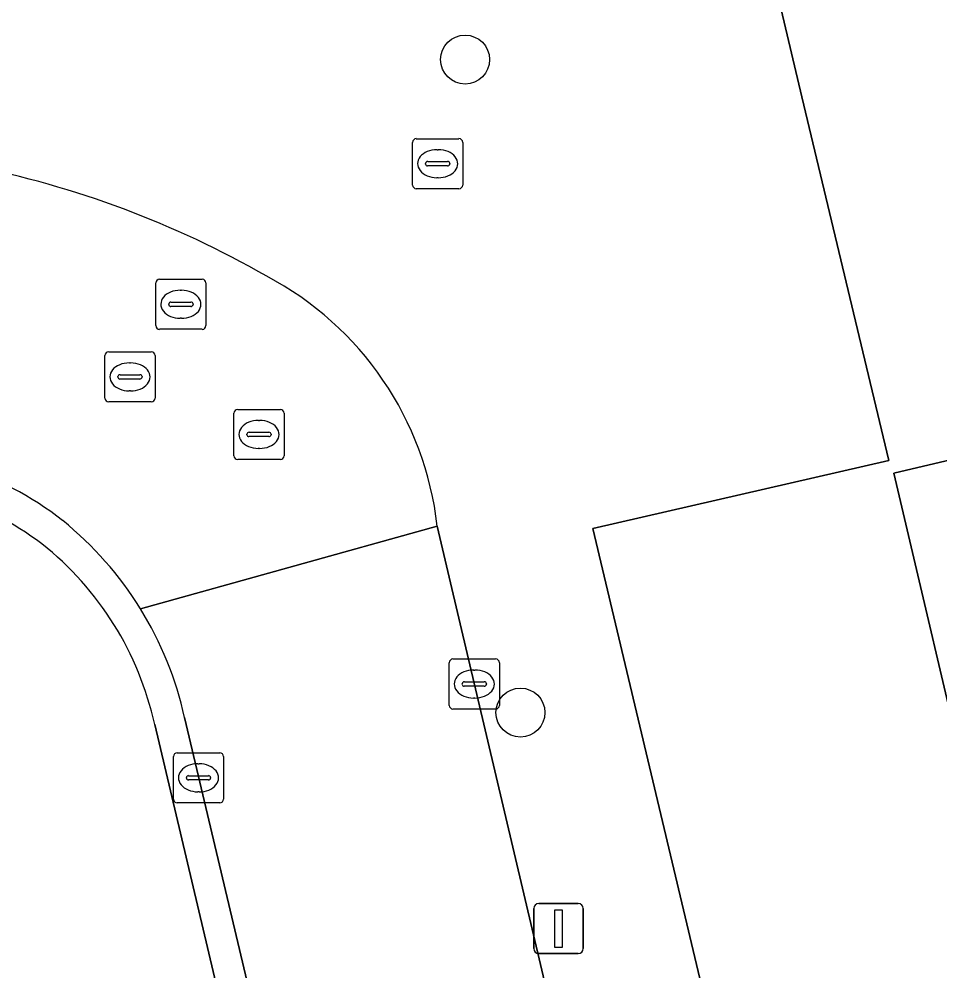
# Model space of a CAD drawing. Extents: x 157648 to 158502, y 379212 to 380938.
# Drawn here: x 158309.27 to 158327.67, y 380590.04 to 380609.05 of the extents above; entities that cross this region are included whole.
import ezdxf

# ---------------------------------------------------------------- set-up
doc = ezdxf.new("R2010")
doc.units = 0
for name, color, linetype in [('IMGEO_Boom', 7, 'Continuous'), ('IMGEO_Erf', 7, 'Continuous'), ('IMGEO_Kolk', 7, 'Continuous'), ('IMGEO_Lichtmast', 7, 'Continuous'), ('IMGEO_Pand', 7, 'Continuous'), ('IMGEO_Rijbaan_lokaal_open', 7, 'Continuous'), ('IMGEO_Rioolput', 7, 'Continuous'), ('IMGEO_Voetpad_open', 7, 'Continuous')]:
    doc.layers.add(name, color=color, linetype=linetype)

msp = doc.modelspace()

# ---------------------------------------------------------------- linework, layer by layer
at = {"layer": 'IMGEO_Boom'}
for centre in [(158318.184, 380608.243), (158319.289, 380595.204)]:
    msp.add_circle(centre, 0.489, dxfattribs=at)
at = {"layer": 'IMGEO_Erf'}
for points in [[(158290.496, 380609.857), (158307.597, 380613.868), (158305.939, 380620.881), (158306.328, 380620.973), (158305.772, 380623.305), (158320.313, 380626.756), (158323.196, 380614.738), (158324.911, 380607.502), (158326.647, 380600.235), (158320.737, 380598.882), (158326.199, 380575.894)], [(158328.336, 380593.222), (158326.747, 380599.987), (158330.899, 380600.962)], [(158317.125, 380573.209), (158311.984, 380594.967)]]:
    msp.add_lwpolyline(points, dxfattribs=at)
for centre, radius, start, end in [((158305.931, 380593.472), 6.362, 53.3327, 91.4459), ((158305.778, 380593.598), 6.355, 12.4393, 51.5486)]:
    msp.add_arc(centre, radius, start, end, dxfattribs=at)
at = {"layer": 'IMGEO_Kolk'}
for p, q in [((158317.21, 380606.664), (158318.062, 380606.664)), ((158317.135, 380605.738), (158317.135, 380606.59)), ((158318.136, 380606.59), (158318.136, 380605.738)), ((158317.623, 380606.444), (158317.648, 380606.444)), ((158317.394, 380606.158), (158317.394, 380606.17)), ((158317.832, 380606.121), (158317.434, 380606.121)), ((158317.437, 380606.207), (158317.835, 380606.207)), ((158317.878, 380606.17), (158317.878, 380606.158)), ((158317.646, 380605.884), (158317.621, 380605.884)), ((158318.062, 380605.664), (158317.21, 380605.664)), ((158317.867, 380595.348), (158317.867, 380596.2)), ((158317.942, 380596.274), (158318.794, 380596.274)), ((158318.868, 380596.2), (158318.868, 380595.348)), ((158318.355, 380596.054), (158318.38, 380596.054)), ((158318.169, 380595.817), (158318.567, 380595.817)), ((158318.126, 380595.768), (158318.126, 380595.78)), ((158318.564, 380595.731), (158318.166, 380595.731)), ((158318.61, 380595.78), (158318.61, 380595.768)), ((158318.378, 380595.494), (158318.353, 380595.494)), ((158318.794, 380595.274), (158317.942, 380595.274)), ((158312.359, 380593.475), (158312.359, 380594.327)), ((158312.434, 380594.401), (158313.286, 380594.401)), ((158313.36, 380594.327), (158313.36, 380593.475)), ((158312.847, 380594.181), (158312.872, 380594.181)), ((158312.661, 380593.944), (158313.059, 380593.944)), ((158312.618, 380593.895), (158312.618, 380593.907)), ((158313.056, 380593.858), (158312.658, 380593.858)), ((158313.102, 380593.907), (158313.102, 380593.895)), ((158312.87, 380593.621), (158312.845, 380593.621)), ((158313.286, 380593.401), (158312.434, 380593.401))]:
    msp.add_line(p, q, dxfattribs=at)
for points in [[(158317.21, 380606.664), (158318.062, 380606.664)], [(158317.135, 380605.738), (158317.135, 380606.59)], [(158318.136, 380606.59), (158318.136, 380605.738)], [(158318.062, 380605.664), (158317.21, 380605.664)], [(158317.867, 380595.348), (158317.867, 380596.2)], [(158317.942, 380596.274), (158318.794, 380596.274)], [(158318.868, 380596.2), (158318.868, 380595.348)], [(158318.794, 380595.274), (158317.942, 380595.274)], [(158312.359, 380593.475), (158312.359, 380594.327)], [(158312.434, 380594.401), (158313.286, 380594.401)], [(158313.36, 380594.327), (158313.36, 380593.475)], [(158313.286, 380593.401), (158312.434, 380593.401)]]:
    msp.add_lwpolyline(points, dxfattribs=at)
for centre, radius, start, end in [((158317.212, 380606.588), 0.0765, 91.552, 178.448), ((158317.212, 380606.588), 0.0765, 91.552, 178.448), ((158318.06, 380606.588), 0.0765, 1.552, 88.448), ((158318.06, 380606.588), 0.0765, 1.552, 88.448), ((158317.434, 380606.167), 0.0403, 85.8775, 175.7526), ((158317.431, 380606.157), 0.0366, 178.938, 274.7102), ((158317.835, 380606.164), 0.043, 264.8664, 352.4533), ((158317.839, 380606.169), 0.0386, 1.7309, 96.639), ((158317.212, 380605.74), 0.0765, 181.552, 268.448), ((158317.212, 380605.74), 0.0765, 181.552, 268.448), ((158318.06, 380605.74), 0.0765, 271.552, 358.448), ((158318.06, 380605.74), 0.0765, 271.552, 358.448), ((158317.944, 380596.198), 0.0765, 91.552, 178.448), ((158317.944, 380596.198), 0.0765, 91.552, 178.448), ((158318.792, 380596.198), 0.0765, 1.552, 88.448), ((158318.792, 380596.198), 0.0765, 1.552, 88.448), ((158318.166, 380595.777), 0.0403, 85.8775, 175.7526), ((158318.571, 380595.779), 0.0386, 1.7309, 96.639), ((158318.163, 380595.767), 0.0366, 178.938, 274.7102), ((158318.567, 380595.774), 0.043, 264.8664, 352.4533), ((158317.944, 380595.35), 0.0765, 181.552, 268.448), ((158317.944, 380595.35), 0.0765, 181.552, 268.448), ((158318.792, 380595.35), 0.0765, 271.552, 358.448), ((158318.792, 380595.35), 0.0765, 271.552, 358.448), ((158312.436, 380594.325), 0.0765, 91.552, 178.448), ((158312.436, 380594.325), 0.0765, 91.552, 178.448), ((158313.284, 380594.325), 0.0765, 1.552, 88.448), ((158313.284, 380594.325), 0.0765, 1.552, 88.448), ((158312.658, 380593.904), 0.0403, 85.8775, 175.7526), ((158313.063, 380593.906), 0.0386, 1.7309, 96.639), ((158312.655, 380593.894), 0.0366, 178.938, 274.7102), ((158313.059, 380593.901), 0.043, 264.8664, 352.4533), ((158312.436, 380593.477), 0.0765, 181.552, 268.448), ((158312.436, 380593.477), 0.0765, 181.552, 268.448), ((158313.284, 380593.477), 0.0765, 271.552, 358.448), ((158313.284, 380593.477), 0.0765, 271.552, 358.448)]:
    msp.add_arc(centre, radius, start, end, dxfattribs=at)
for centre, major_axis, ratio, start_param, end_param in [((158317.622, 380606.164), (-0.387, 0.002), 0.722429, 4.712389, 7.853982), ((158317.647, 380606.164), (-0.39, 0.002), 0.717154, 1.570796, 4.712389), ((158318.354, 380595.774), (-0.387, 0.002), 0.722429, 4.712389, 7.853982), ((158318.379, 380595.774), (-0.39, 0.002), 0.717154, 1.570796, 4.712389), ((158312.846, 380593.901), (-0.387, 0.002), 0.722429, 4.712389, 7.853982), ((158312.871, 380593.901), (-0.39, 0.002), 0.717154, 1.570796, 4.712389)]:
    msp.add_ellipse(centre, major_axis=major_axis, ratio=ratio, start_param=start_param, end_param=end_param, dxfattribs=at)
at = {"layer": 'IMGEO_Lichtmast'}
for p, q in [((158319.554, 380590.49), (158319.554, 380591.29)), ((158319.554, 380591.29), (158319.554, 380590.49)), ((158319.654, 380591.39), (158320.444, 380591.39)), ((158320.444, 380591.39), (158319.654, 380591.39)), ((158320.544, 380591.29), (158320.544, 380590.49)), ((158320.544, 380590.49), (158320.544, 380591.29)), ((158320.444, 380590.39), (158319.654, 380590.39)), ((158319.654, 380590.39), (158320.444, 380590.39))]:
    msp.add_line(p, q, dxfattribs=at)
msp.add_lwpolyline([(158319.974, 380591.265), (158320.124, 380591.265), (158320.124, 380590.515), (158319.974, 380590.515), (158319.974, 380591.265)], dxfattribs=at)
for centre, start, end in [((158319.654, 380591.29), 90, 180), ((158319.654, 380591.29), 90, 180), ((158320.444, 380591.29), 0, 90), ((158320.444, 380591.29), 360, 90), ((158319.654, 380590.49), 180, 270), ((158319.654, 380590.49), 180, 270), ((158320.444, 380590.49), 270, 0), ((158320.444, 380590.49), 270, 0)]:
    msp.add_arc(centre, 0.1, start, end, dxfattribs=at)
at = {"layer": 'IMGEO_Pand'}
msp.add_lwpolyline([(158328.336, 380593.222), (158336.725, 380595.194), (158341.079, 380596.218), (158340.293, 380599.565), (158341.285, 380599.798), (158340.447, 380603.365), (158344.507, 380604.318), (158343.563, 380608.34), (158335.471, 380606.44), (158335.522, 380606.223), (158334.945, 380606.088), (158335.807, 380602.417), (158330.832, 380601.249), (158330.899, 380600.962), (158326.747, 380599.987)], close=True, dxfattribs=at)
at = {"layer": 'IMGEO_Rijbaan_lokaal_open'}
for points in [[(158323.422, 380574.556), (158322.791, 380577.099), (158321.209, 380583.738), (158317.867, 380597.905), (158317.627, 380598.927), (158311.698, 380597.277)], [(158311.698, 380597.277), (158317.627, 380598.927)], [(158312.582, 380595.103), (158314.072, 380588.815), (158315.622, 380582.173), (158317.672, 380573.562)]]:
    msp.add_lwpolyline(points, dxfattribs=at)
for centre, radius, start, end in [((158304.515, 380586.953), 19.545, 60.2227, 78.778), ((158311.211, 380598.206), 6.456, 6.414, 62.2025), ((158305.995, 380593.71), 6.754, 52.0813, 92.1758), ((158305.731, 380593.582), 7.019, 31.7641, 51.0165), ((158305.754, 380593.593), 6.993, 12.4672, 31.7885)]:
    msp.add_arc(centre, radius, start, end, dxfattribs=at)
at = {"layer": 'IMGEO_Rioolput'}
for p, q in [((158312.082, 380603.857), (158312.934, 380603.857)), ((158312.007, 380602.931), (158312.007, 380603.783)), ((158312.495, 380603.637), (158312.52, 380603.637)), ((158313.008, 380603.783), (158313.008, 380602.931)), ((158312.266, 380603.351), (158312.266, 380603.363)), ((158312.704, 380603.314), (158312.306, 380603.314)), ((158312.309, 380603.4), (158312.707, 380603.4)), ((158312.75, 380603.363), (158312.75, 380603.351)), ((158312.518, 380603.077), (158312.493, 380603.077)), ((158312.934, 380602.857), (158312.082, 380602.857)), ((158310.99, 380601.481), (158310.99, 380602.333)), ((158311.065, 380602.407), (158311.917, 380602.407)), ((158311.991, 380602.333), (158311.991, 380601.481)), ((158311.478, 380602.187), (158311.503, 380602.187)), ((158311.249, 380601.901), (158311.249, 380601.913)), ((158311.292, 380601.95), (158311.69, 380601.95)), ((158311.733, 380601.913), (158311.733, 380601.901)), ((158311.687, 380601.864), (158311.289, 380601.864)), ((158311.501, 380601.627), (158311.476, 380601.627)), ((158311.917, 380601.407), (158311.065, 380601.407)), ((158313.567, 380600.332), (158313.567, 380601.184)), ((158313.642, 380601.258), (158314.494, 380601.258)), ((158314.568, 380601.184), (158314.568, 380600.332)), ((158314.055, 380601.038), (158314.08, 380601.038)), ((158313.826, 380600.752), (158313.826, 380600.764)), ((158313.869, 380600.801), (158314.267, 380600.801)), ((158314.31, 380600.764), (158314.31, 380600.752)), ((158314.264, 380600.715), (158313.866, 380600.715)), ((158314.078, 380600.478), (158314.053, 380600.478)), ((158314.494, 380600.258), (158313.642, 380600.258))]:
    msp.add_line(p, q, dxfattribs=at)
for points in [[(158312.082, 380603.857), (158312.934, 380603.857)], [(158312.007, 380602.931), (158312.007, 380603.783)], [(158313.008, 380603.783), (158313.008, 380602.931)], [(158312.934, 380602.857), (158312.082, 380602.857)], [(158310.99, 380601.481), (158310.99, 380602.333)], [(158311.065, 380602.407), (158311.917, 380602.407)], [(158311.991, 380602.333), (158311.991, 380601.481)], [(158311.917, 380601.407), (158311.065, 380601.407)], [(158313.567, 380600.332), (158313.567, 380601.184)], [(158313.642, 380601.258), (158314.494, 380601.258)], [(158314.568, 380601.184), (158314.568, 380600.332)], [(158314.494, 380600.258), (158313.642, 380600.258)]]:
    msp.add_lwpolyline(points, dxfattribs=at)
for centre, radius, start, end in [((158312.084, 380603.781), 0.0765, 91.552, 178.448), ((158312.084, 380603.781), 0.0765, 91.552, 178.448), ((158312.932, 380603.781), 0.0765, 1.552, 88.448), ((158312.932, 380603.781), 0.0765, 1.552, 88.448), ((158312.306, 380603.36), 0.0403, 85.8775, 175.7526), ((158312.303, 380603.35), 0.0366, 178.938, 274.7102), ((158312.707, 380603.357), 0.043, 264.8664, 352.4533), ((158312.711, 380603.362), 0.0386, 1.7309, 96.639), ((158312.084, 380602.933), 0.0765, 181.552, 268.448), ((158312.084, 380602.933), 0.0765, 181.552, 268.448), ((158312.932, 380602.933), 0.0765, 271.552, 358.448), ((158312.932, 380602.933), 0.0765, 271.552, 358.448), ((158311.067, 380602.331), 0.0765, 91.552, 178.448), ((158311.067, 380602.331), 0.0765, 91.552, 178.448), ((158311.915, 380602.331), 0.0765, 1.552, 88.448), ((158311.915, 380602.331), 0.0765, 1.552, 88.448), ((158311.289, 380601.91), 0.0403, 85.8775, 175.7526), ((158311.286, 380601.9), 0.0366, 178.938, 274.7102), ((158311.69, 380601.907), 0.043, 264.8664, 352.4533), ((158311.694, 380601.912), 0.0386, 1.7309, 96.639), ((158311.067, 380601.483), 0.0765, 181.552, 268.448), ((158311.067, 380601.483), 0.0765, 181.552, 268.448), ((158311.915, 380601.483), 0.0765, 271.552, 358.448), ((158311.915, 380601.483), 0.0765, 271.552, 358.448), ((158313.644, 380601.182), 0.0765, 91.552, 178.448), ((158313.644, 380601.182), 0.0765, 91.552, 178.448), ((158314.492, 380601.182), 0.0765, 1.552, 88.448), ((158314.492, 380601.182), 0.0765, 1.552, 88.448), ((158313.866, 380600.761), 0.0403, 85.8775, 175.7526), ((158314.271, 380600.763), 0.0386, 1.7309, 96.639), ((158313.863, 380600.751), 0.0366, 178.938, 274.7102), ((158314.267, 380600.758), 0.043, 264.8664, 352.4533), ((158313.644, 380600.334), 0.0765, 181.552, 268.448), ((158313.644, 380600.334), 0.0765, 181.552, 268.448), ((158314.492, 380600.334), 0.0765, 271.552, 358.448), ((158314.492, 380600.334), 0.0765, 271.552, 358.448)]:
    msp.add_arc(centre, radius, start, end, dxfattribs=at)
for centre, major_axis, ratio, start_param, end_param in [((158312.494, 380603.357), (-0.387, 0.002), 0.722429, 4.712389, 7.853982), ((158312.519, 380603.357), (-0.39, 0.002), 0.717154, 1.570796, 4.712389), ((158311.477, 380601.907), (-0.387, 0.002), 0.722429, 4.712389, 7.853982), ((158311.502, 380601.907), (-0.39, 0.002), 0.717154, 1.570796, 4.712389), ((158314.054, 380600.758), (-0.387, 0.002), 0.722429, 4.712389, 7.853982), ((158314.079, 380600.758), (-0.39, 0.002), 0.717154, 1.570796, 4.712389)]:
    msp.add_ellipse(centre, major_axis=major_axis, ratio=ratio, start_param=start_param, end_param=end_param, dxfattribs=at)
at = {"layer": 'IMGEO_Voetpad_open'}
for points in [[(158326.199, 380575.894), (158320.737, 380598.882), (158326.647, 380600.235), (158324.911, 380607.502), (158323.196, 380614.738), (158320.313, 380626.756), (158305.772, 380623.305), (158306.328, 380620.973), (158308.079, 380613.57), (158290.602, 380609.471)], [(158317.627, 380598.927), (158317.867, 380597.905), (158321.209, 380583.738), (158322.791, 380577.099), (158323.422, 380574.556)], [(158317.672, 380573.562), (158315.622, 380582.173), (158314.072, 380588.815), (158312.582, 380595.103)], [(158311.984, 380594.967), (158317.125, 380573.209)]]:
    msp.add_lwpolyline(points, dxfattribs=at)
for centre, radius, start, end in [((158304.515, 380586.953), 19.545, 60.2227, 78.778), ((158311.211, 380598.206), 6.456, 6.414, 62.2025), ((158305.995, 380593.71), 6.754, 52.0813, 92.1758), ((158305.931, 380593.472), 6.362, 53.3327, 91.4459), ((158305.731, 380593.582), 7.019, 31.7641, 51.0165), ((158305.778, 380593.598), 6.355, 12.4393, 51.5486), ((158305.754, 380593.593), 6.993, 12.4672, 31.7885)]:
    msp.add_arc(centre, radius, start, end, dxfattribs=at)

doc.saveas('drawing.dxf')
